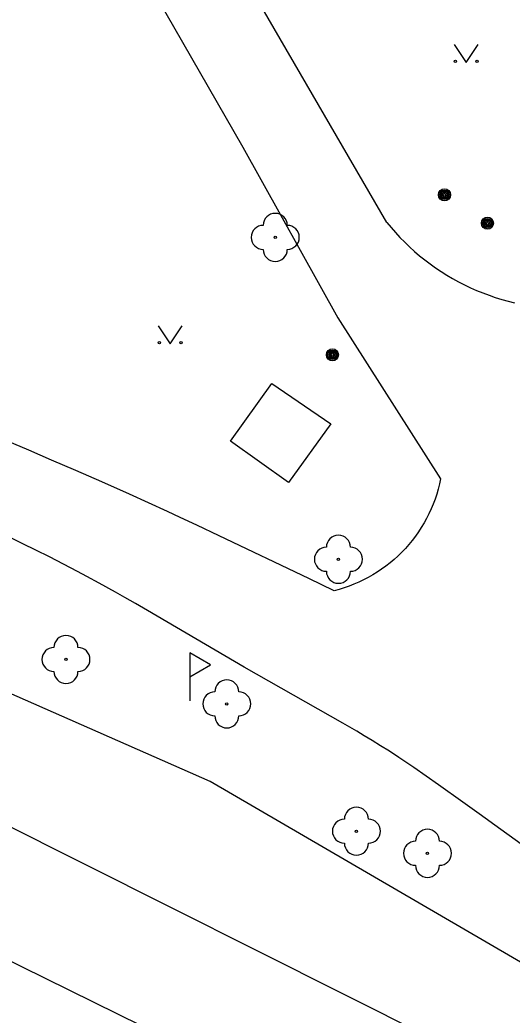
# Model space of a CAD drawing. Extents: x -540150 to -533593, y -1185082 to -1180066.
# Drawn here: x -536082.05 to -536061.54, y -1184550.12 to -1184508.69 of the extents above; entities that cross this region are included whole.
import ezdxf

# ---------------------------------------------------------------- set-up
doc = ezdxf.new("R2010")
doc.units = 0
for name, color, linetype in [('KN_HRAN_PARCEL', 7, 'Continuous'), ('Vrstva 10', 7, 'Continuous'), ('Vrstva 11', 7, 'Continuous'), ('Vrstva 22', 7, 'Continuous'), ('Vrstva 25', 7, 'Continuous'), ('Vrstva 31', 7, 'Continuous'), ('Vrstva 36', 7, 'Continuous'), ('Vrstva 7', 7, 'Continuous')]:
    doc.layers.add(name, color=color, linetype=linetype)

msp = doc.modelspace()

# ---------------------------------------------------------------- linework, layer by layer
at = {"layer": 'KN_HRAN_PARCEL'}
for p, q in [((-536053.711, -1184556.685), (-536087.901, -1184539.565)), ((-536058.921, -1184559.435), (-536089.811, -1184544.255))]:
    msp.add_line(p, q, dxfattribs=at)
at = {"layer": 'Vrstva 10'}
for p, q in [((-536066.768, -1184517.126), (-536076.701, -1184500.025)), ((-536079.211, -1184502.755), (-536072.761, -1184513.995)), ((-536072.761, -1184513.995), (-536068.801, -1184521.095)), ((-536068.801, -1184521.095), (-536064.521, -1184527.795))]:
    msp.add_line(p, q, dxfattribs=at)
for points in [[(-536066.768, -1184517.126), (-536066.589, -1184517.34), (-536066.405, -1184517.549), (-536066.215, -1184517.752), (-536066.019, -1184517.95), (-536065.817, -1184518.143), (-536065.61, -1184518.329), (-536065.398, -1184518.509), (-536065.18, -1184518.684), (-536064.958, -1184518.851), (-536064.731, -1184519.013), (-536064.499, -1184519.168), (-536064.263, -1184519.316), (-536064.023, -1184519.457), (-536063.779, -1184519.591), (-536063.531, -1184519.719), (-536063.28, -1184519.839), (-536063.025, -1184519.952), (-536062.767, -1184520.057), (-536062.506, -1184520.155), (-536062.243, -1184520.246), (-536061.977, -1184520.329), (-536061.709, -1184520.404), (-536061.438, -1184520.471)], [(-536077.491, -1184528.435), (-536078.64, -1184527.925), (-536079.718, -1184527.453), (-536080.731, -1184527.013), (-536081.683, -1184526.604), (-536082.575, -1184526.222), (-536084.251, -1184525.513), (-536085.72, -1184524.896)], [(-536081.382, -1184530.766), (-536081.927, -1184530.499), (-536082.455, -1184530.243), (-536082.968, -1184529.997), (-536083.466, -1184529.761), (-536084.434, -1184529.31), (-536085.343, -1184528.893), (-536086.198, -1184528.507), (-536087.001, -1184528.149), (-536087.756, -1184527.817), (-536088.464, -1184527.509), (-536089.129, -1184527.222), (-536090.379, -1184526.688)], [(-536064.521, -1184527.795), (-536064.568, -1184528.009), (-536064.622, -1184528.222), (-536064.684, -1184528.432), (-536064.754, -1184528.64), (-536064.831, -1184528.845), (-536064.916, -1184529.048), (-536065.008, -1184529.247), (-536065.107, -1184529.442), (-536065.214, -1184529.634), (-536065.327, -1184529.822), (-536065.447, -1184530.005), (-536065.573, -1184530.185), (-536065.706, -1184530.359), (-536065.846, -1184530.528), (-536065.991, -1184530.692), (-536066.143, -1184530.851), (-536066.311, -1184531.015), (-536066.462, -1184531.152), (-536066.63, -1184531.293), (-536066.803, -1184531.428), (-536066.98, -1184531.557), (-536067.162, -1184531.679), (-536067.349, -1184531.794), (-536067.539, -1184531.903), (-536067.734, -1184532.004), (-536067.932, -1184532.098), (-536068.133, -1184532.186), (-536068.337, -1184532.265), (-536068.545, -1184532.337), (-536068.754, -1184532.402), (-536068.951, -1184532.455)], [(-536068.951, -1184532.455), (-536070.017, -1184531.95), (-536073.744, -1184530.17), (-536074.677, -1184529.729), (-536075.379, -1184529.4), (-536075.905, -1184529.156), (-536076.697, -1184528.793), (-536077.491, -1184528.435)], [(-536077.235, -1184532.987), (-536077.678, -1184532.734), (-536078.066, -1184532.515), (-536078.748, -1184532.136), (-536079.262, -1184531.856), (-536079.649, -1184531.649), (-536080.233, -1184531.344), (-536080.527, -1184531.193), (-536080.821, -1184531.045), (-536081.382, -1184530.766)], [(-536068.593, -1184537.963), (-536072.711, -1184535.635), (-536076.731, -1184533.278), (-536077.235, -1184532.987)], [(-536060.815, -1184543.257), (-536062.015, -1184542.388), (-536062.917, -1184541.739), (-536063.595, -1184541.254), (-536064.616, -1184540.532), (-536065.128, -1184540.173), (-536065.641, -1184539.815), (-536065.853, -1184539.669), (-536066.266, -1184539.392), (-536066.656, -1184539.138), (-536067.025, -1184538.904), (-536067.374, -1184538.689), (-536067.702, -1184538.489), (-536068.011, -1184538.304), (-536068.593, -1184537.963)]]:
    msp.add_lwpolyline(points, dxfattribs=at)
at = {"layer": 'Vrstva 11'}
msp.add_line((-536073.271, -1184526.235), (-536071.561, -1184523.825), dxfattribs=at)
msp.add_lwpolyline([(-536071.561, -1184523.825), (-536069.101, -1184525.505), (-536070.861, -1184527.945), (-536073.271, -1184526.235)], dxfattribs=at)
at = {"layer": 'Vrstva 22'}
for centre in [(-536071.411, -1184517.745), (-536068.781, -1184531.145), (-536080.131, -1184535.315), (-536073.431, -1184537.165), (-536068.031, -1184542.465), (-536065.071, -1184543.385)]:
    msp.add_circle(centre, 0.05, dxfattribs=at)
for centre, start, end in [((-536071.411, -1184517.245), 0, 180), ((-536071.911, -1184517.745), 90, 270), ((-536070.911, -1184517.745), 270, 90), ((-536071.411, -1184518.245), 180, 0), ((-536068.781, -1184530.645), 0, 180), ((-536069.281, -1184531.145), 90, 270), ((-536068.281, -1184531.145), 270, 90), ((-536068.781, -1184531.645), 180, 0), ((-536080.131, -1184534.815), 0, 180), ((-536080.631, -1184535.315), 90, 270), ((-536079.631, -1184535.315), 270, 90), ((-536080.131, -1184535.815), 180, 0), ((-536073.431, -1184536.665), 0, 180), ((-536073.931, -1184537.165), 90, 270), ((-536072.931, -1184537.165), 270, 90), ((-536073.431, -1184537.665), 180, 0), ((-536068.031, -1184541.965), 0, 180), ((-536068.531, -1184542.465), 90, 270), ((-536067.531, -1184542.465), 270, 90), ((-536065.071, -1184542.885), 0, 180), ((-536068.031, -1184542.965), 180, 0), ((-536065.571, -1184543.385), 90, 270), ((-536064.571, -1184543.385), 270, 90), ((-536065.071, -1184543.885), 180, 0)]:
    msp.add_arc(centre, 0.5, start, end, dxfattribs=at)
at = {"layer": 'Vrstva 25'}
for centre, radius in [((-536064.361, -1184515.975), 0.25), ((-536064.361, -1184515.975), 0.2), ((-536064.361, -1184515.975), 0.15), ((-536064.361, -1184515.975), 0.1), ((-536064.361, -1184515.975), 0.05), ((-536062.571, -1184517.155), 0.25), ((-536062.571, -1184517.155), 0.2), ((-536062.571, -1184517.155), 0.15), ((-536062.571, -1184517.155), 0.1), ((-536062.571, -1184517.155), 0.05), ((-536069.031, -1184522.635), 0.25), ((-536069.031, -1184522.635), 0.2), ((-536069.031, -1184522.635), 0.15), ((-536069.031, -1184522.635), 0.1), ((-536069.031, -1184522.635), 0.05)]:
    msp.add_circle(centre, radius, dxfattribs=at)
at = {"layer": 'Vrstva 31'}
msp.add_line((-536074.971, -1184536.035), (-536074.971, -1184537.035), dxfattribs=at)
msp.add_lwpolyline([(-536074.971, -1184535.035), (-536074.971, -1184536.035), (-536074.105, -1184535.535)], close=True, dxfattribs=at)
at = {"layer": 'Vrstva 36'}
for points in [[(-536063.953, -1184509.717), (-536063.453, -1184510.467), (-536062.953, -1184509.717)], [(-536076.287, -1184521.428), (-536075.787, -1184522.178), (-536075.287, -1184521.428)]]:
    msp.add_lwpolyline(points, dxfattribs=at)
for centre in [(-536063.904, -1184510.417), (-536063.004, -1184510.417), (-536076.238, -1184522.128), (-536075.338, -1184522.128)]:
    msp.add_circle(centre, 0.05, dxfattribs=at)
at = {"layer": 'Vrstva 7'}
for p, q in [((-536074.121, -1184540.395), (-536095.881, -1184530.825)), ((-536053.461, -1184552.425), (-536074.121, -1184540.395))]:
    msp.add_line(p, q, dxfattribs=at)

doc.saveas('drawing.dxf')
